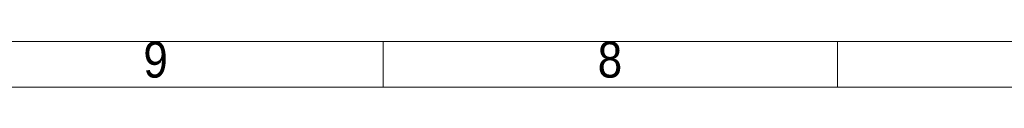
# Model space of a CAD drawing. Header units: millimetres. Extents: x 525 to 29324, y 175 to 20618.
# Tile 309 of 588: x 13493 to 17285, y 20440 to 20618. Entities that reach past the tile are written whole.
import ezdxf

# ---------------------------------------------------------------- set-up
doc = ezdxf.new("R2010")
doc.units = ezdxf.units.MM
doc.linetypes.add('SLD-Continua', pattern=[0])
doc.styles.add('SLDTEXTSTYLE3', font='GOTHIC.TTF', dxfattribs={"width": 0.913})

msp = doc.modelspace()

# ---------------------------------------------------------------- linework, layer by layer
at = {"color": 7, "linetype": 'SLD-Continua', "lineweight": 18, "ltscale": 35}
for p, q in [((525, 20615), (29260, 20615)), ((14892.5, 20440), (14892.5, 20615)), ((16642.5, 20440), (16642.5, 20615)), ((700, 20440), (29085, 20440)), ((14892.5, 20440), (14892.5, 20440))]:
    msp.add_line(p, q, dxfattribs=at)

# ---------------------------------------------------------------- texts
at = {"color": 7, "linetype": 'Continuous', "lineweight": 0, "ltscale": 35, "char_height": 138.9, "attachment_point": 2, "style": 'SLDTEXTSTYLE3'}
for s, insert in [('9', (14016.1, 20615.5)), ('8', (15766.1, 20615.5))]:
    msp.add_mtext(s, dxfattribs=dict(at, insert=insert))

doc.saveas('drawing.dxf')
